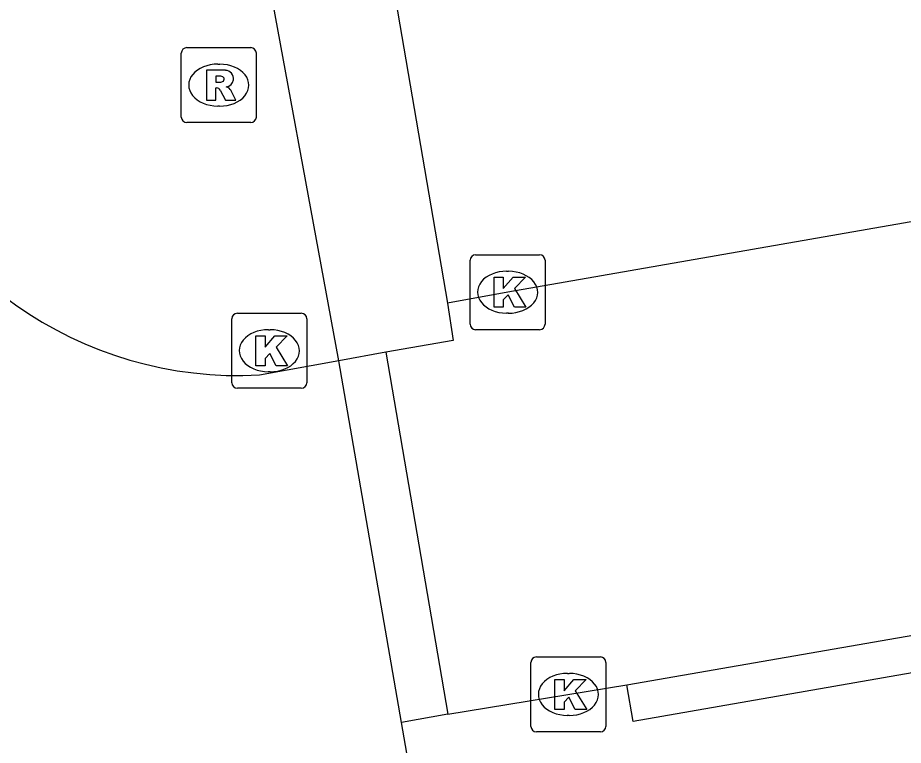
# Model space of a CAD drawing. Extents: x 162880 to 165536, y 384011 to 385179.
# Drawn here: x 164282.74 to 164294.55, y 384837.75 to 384847.45 of the extents above; entities that cross this region are included whole.
import ezdxf

# ---------------------------------------------------------------- set-up
doc = ezdxf.new("R2010")
doc.units = 0
for name, color, linetype in [('IMGEO_Kolk', 7, 'Continuous'), ('IMGEO_Parkeervlak_open', 7, 'Continuous'), ('IMGEO_Rijbaan_lokaal_open', 7, 'Continuous'), ('IMGEO_Rioolput', 7, 'Continuous'), ('IMGEO_Voetpad_open', 7, 'Continuous')]:
    doc.layers.add(name, color=color, linetype=linetype)

msp = doc.modelspace()

# ---------------------------------------------------------------- linework, layer by layer
at = {"layer": 'IMGEO_Kolk'}
for p, q in [((164288.773, 384843.363), (164288.773, 384844.215)), ((164288.848, 384844.289), (164289.7, 384844.289)), ((164289.774, 384844.215), (164289.774, 384843.363)), ((164289.261, 384844.069), (164289.286, 384844.069)), ((164285.671, 384843.509), (164286.523, 384843.509)), ((164289.284, 384843.509), (164289.259, 384843.509)), ((164285.596, 384842.583), (164285.596, 384843.435)), ((164286.597, 384843.435), (164286.597, 384842.583)), ((164286.084, 384843.289), (164286.109, 384843.289)), ((164289.7, 384843.289), (164288.848, 384843.289)), ((164286.107, 384842.729), (164286.082, 384842.729)), ((164286.523, 384842.509), (164285.671, 384842.509)), ((164289.659, 384838.926), (164290.511, 384838.926)), ((164289.584, 384838), (164289.584, 384838.852)), ((164290.585, 384838.852), (164290.585, 384838)), ((164290.072, 384838.706), (164290.097, 384838.706)), ((164290.095, 384838.146), (164290.07, 384838.146)), ((164290.511, 384837.926), (164289.659, 384837.926))]:
    msp.add_line(p, q, dxfattribs=at)
for points in [[(164288.773, 384843.363), (164288.773, 384844.215)], [(164288.848, 384844.289), (164289.7, 384844.289)], [(164289.774, 384844.215), (164289.774, 384843.363)], [(164289.094, 384843.989), (164289.217, 384843.989), (164289.217, 384843.838), (164289.347, 384843.989), (164289.511, 384843.989), (164289.365, 384843.838), (164289.518, 384843.589), (164289.366, 384843.589), (164289.281, 384843.753), (164289.217, 384843.686), (164289.217, 384843.589), (164289.094, 384843.589), (164289.094, 384843.989)], [(164285.671, 384843.509), (164286.523, 384843.509)], [(164285.596, 384842.583), (164285.596, 384843.435)], [(164286.597, 384843.435), (164286.597, 384842.583)], [(164289.7, 384843.289), (164288.848, 384843.289)], [(164285.917, 384843.209), (164286.04, 384843.209), (164286.04, 384843.058), (164286.17, 384843.209), (164286.334, 384843.209), (164286.188, 384843.058), (164286.341, 384842.809), (164286.189, 384842.809), (164286.104, 384842.973), (164286.04, 384842.906), (164286.04, 384842.809), (164285.917, 384842.809), (164285.917, 384843.209)], [(164286.523, 384842.509), (164285.671, 384842.509)], [(164289.659, 384838.926), (164290.511, 384838.926)], [(164289.584, 384838), (164289.584, 384838.852)], [(164290.585, 384838.852), (164290.585, 384838)], [(164289.905, 384838.626), (164290.028, 384838.626), (164290.028, 384838.475), (164290.158, 384838.626), (164290.322, 384838.626), (164290.176, 384838.475), (164290.329, 384838.226), (164290.177, 384838.226), (164290.092, 384838.39), (164290.028, 384838.323), (164290.028, 384838.226), (164289.905, 384838.226), (164289.905, 384838.626)], [(164290.511, 384837.926), (164289.659, 384837.926)]]:
    msp.add_lwpolyline(points, dxfattribs=at)
for centre, start, end in [((164288.85, 384844.213), 91.552, 178.448), ((164288.85, 384844.213), 91.552, 178.448), ((164289.698, 384844.213), 1.552, 88.448), ((164289.698, 384844.213), 1.552, 88.448), ((164285.673, 384843.433), 91.552, 178.448), ((164285.673, 384843.433), 91.552, 178.448), ((164286.521, 384843.433), 1.552, 88.448), ((164286.521, 384843.433), 1.552, 88.448), ((164288.85, 384843.365), 181.552, 268.448), ((164288.85, 384843.365), 181.552, 268.448), ((164289.698, 384843.365), 271.552, 358.448), ((164289.698, 384843.365), 271.552, 358.448), ((164285.673, 384842.585), 181.552, 268.448), ((164285.673, 384842.585), 181.552, 268.448), ((164286.521, 384842.585), 271.552, 358.448), ((164286.521, 384842.585), 271.552, 358.448), ((164289.661, 384838.85), 91.552, 178.448), ((164289.661, 384838.85), 91.552, 178.448), ((164290.509, 384838.85), 1.552, 88.448), ((164290.509, 384838.85), 1.552, 88.448), ((164289.661, 384838.002), 181.552, 268.448), ((164289.661, 384838.002), 181.552, 268.448), ((164290.509, 384838.002), 271.552, 358.448), ((164290.509, 384838.002), 271.552, 358.448)]:
    msp.add_arc(centre, 0.0765, start, end, dxfattribs=at)
for centre, major_axis, ratio, start_param, end_param in [((164289.26, 384843.789), (-0.387, 0.002), 0.722429, 4.712389, 7.853982), ((164289.285, 384843.789), (-0.39, 0.002), 0.717154, 1.570796, 4.712389), ((164286.083, 384843.009), (-0.387, 0.002), 0.722429, 4.712389, 7.853982), ((164286.108, 384843.009), (-0.39, 0.002), 0.717154, 1.570796, 4.712389), ((164290.071, 384838.426), (-0.387, 0.002), 0.722429, 4.712389, 7.853982), ((164290.096, 384838.426), (-0.39, 0.002), 0.717154, 1.570796, 4.712389)]:
    msp.add_ellipse(centre, major_axis=major_axis, ratio=ratio, start_param=start_param, end_param=end_param, dxfattribs=at)
at = {"layer": 'IMGEO_Parkeervlak_open'}
msp.add_lwpolyline([(164305.767, 384846.667), (164304.771, 384852.17), (164287.528, 384849.15), (164288.471, 384843.642)], dxfattribs=at)
at = {"layer": 'IMGEO_Rijbaan_lokaal_open'}
for points in [[(164305.767, 384846.667), (164289.275, 384843.791), (164288.471, 384843.642)], [(164290.864, 384838.555), (164306.786, 384841.319), (164323.505, 384844.25)], [(164288.471, 384843.642), (164288.546, 384843.145), (164287.651, 384842.989)], [(164287.651, 384842.989), (164287.025, 384842.876)], [(164287.651, 384842.989), (164288.478, 384838.164)], [(164287.025, 384842.876), (164285.965, 384842.685)], [(164287.859, 384838.051), (164287.025, 384842.876)], [(164288.478, 384838.164), (164290.864, 384838.555)], [(164288.478, 384838.164), (164287.859, 384838.051)], [(164287.948, 384837.539), (164287.859, 384838.051)]]:
    msp.add_lwpolyline(points, dxfattribs=at)
msp.add_arc((164285.683, 384847.836), 5.158, 196.5405, 273.1363, dxfattribs=at)
at = {"layer": 'IMGEO_Rioolput'}
for p, q in [((164284.997, 384847.051), (164285.849, 384847.051)), ((164284.922, 384846.125), (164284.922, 384846.977)), ((164285.923, 384846.977), (164285.923, 384846.125)), ((164285.41, 384846.831), (164285.435, 384846.831)), ((164285.433, 384846.271), (164285.408, 384846.271)), ((164285.849, 384846.051), (164284.997, 384846.051))]:
    msp.add_line(p, q, dxfattribs=at)
for points in [[(164284.997, 384847.051), (164285.849, 384847.051)], [(164284.922, 384846.125), (164284.922, 384846.977)], [(164285.923, 384846.977), (164285.923, 384846.125)], [(164285.511, 384846.749), (164285.259, 384846.751), (164285.259, 384846.351)], [(164285.437, 384846.67), (164285.383, 384846.67), (164285.383, 384846.589)], [(164285.383, 384846.589), (164285.435, 384846.589)], [(164285.259, 384846.351), (164285.383, 384846.351), (164285.383, 384846.513), (164285.394, 384846.513)], [(164285.441, 384846.484), (164285.512, 384846.351), (164285.652, 384846.351), (164285.587, 384846.477)], [(164285.849, 384846.051), (164284.997, 384846.051)]]:
    msp.add_lwpolyline(points, dxfattribs=at)
for centre, radius, start, end in [((164284.999, 384846.975), 0.0765, 91.552, 178.448), ((164284.999, 384846.975), 0.0765, 91.552, 178.448), ((164285.847, 384846.975), 0.0765, 1.552, 88.448), ((164285.847, 384846.975), 0.0765, 1.552, 88.448), ((164285.443, 384846.574), 0.0964, 77.0061, 93.1865), ((164285.457, 384846.631), 0.0378, 276.6634, 79.6772), ((164285.51, 384846.639), 0.109, 350.3612, 89.416), ((164285.419, 384846.778), 0.19, 274.7715, 282.9687), ((164285.508, 384846.639), 0.112, 277.5842, 350.9817), ((164285.393, 384846.46), 0.0533, 26.0293, 88.6989), ((164285.492, 384846.424), 0.108, 29.5134, 73.7905), ((164284.999, 384846.127), 0.0765, 181.552, 268.448), ((164284.999, 384846.127), 0.0765, 181.552, 268.448), ((164285.847, 384846.127), 0.0765, 271.552, 358.448), ((164285.847, 384846.127), 0.0765, 271.552, 358.448)]:
    msp.add_arc(centre, radius, start, end, dxfattribs=at)
for centre, major_axis, ratio, start_param, end_param in [((164285.409, 384846.551), (-0.387, 0.002), 0.722429, 4.712389, 7.853982), ((164285.434, 384846.551), (-0.39, 0.002), 0.717154, 1.570796, 4.712389)]:
    msp.add_ellipse(centre, major_axis=major_axis, ratio=ratio, start_param=start_param, end_param=end_param, dxfattribs=at)
at = {"layer": 'IMGEO_Voetpad_open'}
for points in [[(164287.025, 384842.876), (164285.91, 384848.941)], [(164323.505, 384844.25), (164323.59, 384843.758), (164290.949, 384838.063), (164290.864, 384838.555)]]:
    msp.add_lwpolyline(points, dxfattribs=at)

doc.saveas('drawing.dxf')
